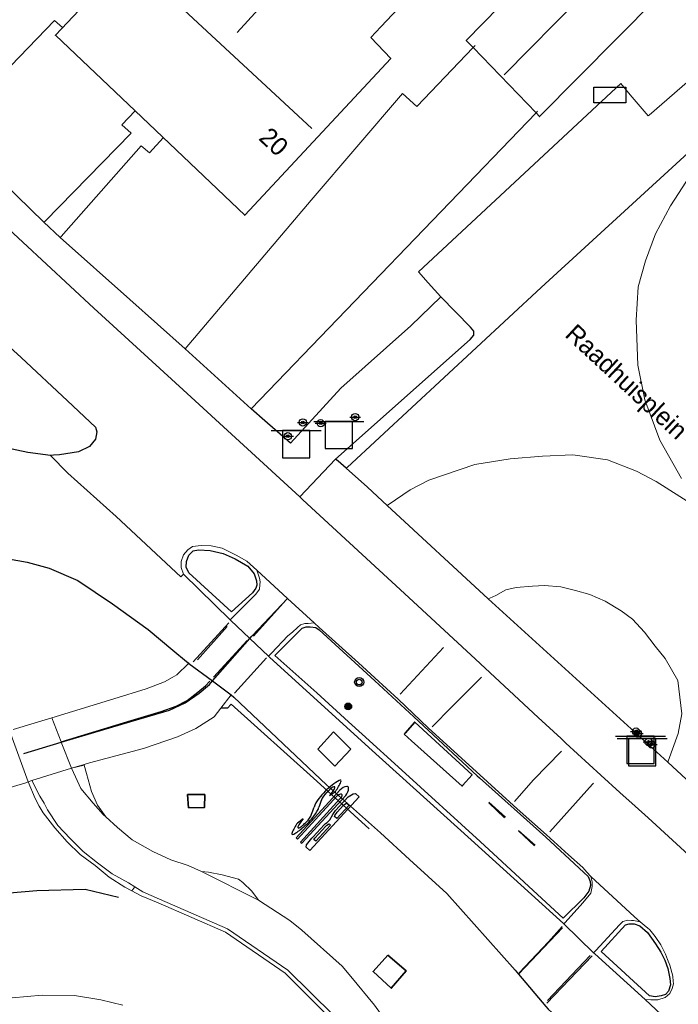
# Model space of a CAD drawing. Header units: metres. Extents: x 169249 to 194689, y 406250 to 412203.
# Tile 415 of 442: x 192808 to 192844, y 412041 to 412095. Entities that reach past the tile are written whole.
import ezdxf
from ezdxf.enums import TextEntityAlignment as Align

# ---------------------------------------------------------------- set-up
doc = ezdxf.new("R2010")
doc.units = ezdxf.units.M
doc.layers.get('0').update_dxf_attribs({"linetype": 'CONTINUOUS'})
for name, color, linetype in [('BGT_NLCS_N264$0$B-WE-IE-MEUBILAIR_WEGMEUBILAIR-S', 252, 'CONTINUOUS'), ('BGT_NLCS_N264$0$B-WE-KG-KADASTRAAL_NOK-G', 252, 'CONTINUOUS'), ('BGT_NLCS_N264$0$B-WE-OG-TOPOGRAFIE_WEG_RIJWEG-G', 252, 'CONTINUOUS'), ('BGT_NLCS_N264$0$B-WE-OG-TOPOGRAFIE_WEG_VOETPAD-G', 252, 'CONTINUOUS'), ('BGT_NLCS_N264$0$B-WE-VH-KANTOPSLUITING-G', 252, 'CONTINUOUS'), ('BGT_NLCS_N264$0$B-WE-VW-MARKERING-G', 252, 'CONTINUOUS'), ('BGT_NLCS_N264$0$B-WE-VW-VERKEERSTEKEN_DRAAGCONSTRUCTIE-S', 252, 'CONTINUOUS'), ('BGT_NLCS_N264$0$Label_Nummeraanduidingreeks', 252, 'CONTINUOUS'), ('BGT_NLCS_N264$0$Label_Openbareruimte', 252, 'CONTINUOUS')]:
    doc.layers.add(name, color=color, linetype=linetype)
for name, color, linetype, lineweight in [('BGT_NLCS_N264$0$B-WE-IE-TERREINAFSCHEIDING_KUNSTMATIG_HEKWERK-G', 252, 'BGT_NLCS_N264$0$IE-TERREINAFSCHEIDING-KUNSTMATIG', 18), ('BGT_NLCS_N264$0$B-WE-KW-VOEGOVERGANG-G', 252, 'CONTINUOUS', 18), ('BGT_NLCS_N264$0$B-WE-OG-BREUKLIJN-G', 252, 'CONTINUOUS', 18), ('BGT_NLCS_N264$0$B-WE-OG-TOPOGRAFIE_BEBOUWING-G', 252, 'CONTINUOUS', 35), ('BGT_NLCS_N264$0$B-WE-OG-TOPOGRAFIE_CULTUURSCHEIDING-G', 252, 'CONTINUOUS', 18), ('BGT_NLCS_N264$0$B-WE-OG-TOPOGRAFIE_WEG_BERM-GV', 252, 'CONTINUOUS', 18), ('BGT_NLCS_N264$0$B-WE-OG-TOPOGRAFIE_WEG_RIJWEG-GV', 252, 'CONTINUOUS', 18), ('BGT_NLCS_N264$0$B-WE-OG-TOPOGRAFIE_WEG_RIJWIELPAD-G', 252, 'CONTINUOUS', 18), ('BGT_NLCS_N264$0$B-WE-OG-TOPOGRAFIE_WEG_RIJWIELPAD-GV', 252, 'CONTINUOUS', 18), ('BGT_NLCS_N264$0$B-WE-OG-TOPOGRAFIE_WEG_VERHARD-G', 252, 'CONTINUOUS', 18), ('BGT_NLCS_N264$0$B-WE-VW-MARKERING_SYMBOOL-S', 252, 'CONTINUOUS', 25), ('BGT_NLCS_N264$0$B-WE-VW-VERKEERSTEKEN_BORD-S', 252, 'CONTINUOUS', 25), ('X-XX-AL-REFERENTIE-G', 7, 'CONTINUOUS', 18)]:
    doc.layers.add(name, color=color, linetype=linetype, lineweight=lineweight)
doc.styles.add('BGT_NLCS_N264$0$STANDARD', font='txt')
doc.linetypes.add('BGT_NLCS_N264$0$IE-TERREINAFSCHEIDING-KUNSTMATIG', pattern='A,4,[82,NLCS.SHX,S=0.75,R=90,X=0,Y=0],4,-2', length=10)

# ---------------------------------------------------------------- blocks, each defined once
blk = doc.blocks.new('BGT_NLCS_N264$0$SIE-WEG_AFVALBAK_TYPE_01')
for radius in [0.25, 0.156]:
    blk.add_circle((0, 0), radius)
blk = doc.blocks.new('BGT_NLCS_N264$0$SVW-VERKEERSTEKEN_BORD_ANWB-SO')
blk.add_line((-1.375, 0), (1.375, 0))
at = {"flags": 128}
blk.add_lwpolyline([(-0.75, 0), (-0.75, -1.5), (0.75, -1.5), (0.75, 0)], close=True, dxfattribs=at)
blk = doc.blocks.new('BGT_NLCS_N264$0$SKL-ET_OV_KAST_ALGEMEEN-SO')
for p, q in [((-0.912, 0.442), (0.838, 0.442)), ((-0.912, -0.433), (-0.912, 0.442)), ((0.838, 0.442), (0.838, -0.433)), ((0.838, -0.433), (-0.912, -0.433))]:
    blk.add_line(p, q)
blk = doc.blocks.new('BGT_NLCS_N264$0$B-SVW-MARKERING_SYMBOOL_BUS_4.0')
for p, q in [((0.631, 2.963), (0.717, 3.344)), ((0.431, 1.035), (0.345, 0.654))]:
    blk.add_line(p, q)
at = {"flags": 128}
for points in [[(-0.811, 0), (-0.811, 4), (-0.535, 4), (-0.461, 3.9), (-0.434, 3.422), (-0.43, 3.32), (-0.43, 2.419), (-0.446, 2.319), (-0.461, 2.219), (-0.481, 2.019), (-0.408, 1.684), (-0.361, 1.434), (-0.372, 0.4), (-0.394, 0.3), (-0.424, 0.2), (-0.461, 0.1), (-0.54, 0), (-0.54, 0), (-0.811, 0)], [(-0.564, 3.4), (-0.55, 3.31), (-0.55, 2.428), (-0.564, 2.337), (-0.579, 2.242), (-0.59, 2.2), (-0.711, 2.2), (-0.711, 3.4)], [(-0.546, 1.7), (-0.523, 1.649), (-0.483, 1.43), (-0.491, 0.899), (-0.509, 0.815), (-0.548, 0.718), (-0.553, 0.7), (-0.711, 0.7), (-0.711, 1.7)]]:
    blk.add_lwpolyline(points, close=True, dxfattribs=at)
blk.add_lwpolyline([(0.063, 0.028, 0.185168), (0.217, 0.429), (0.217, 4), (0.117, 4), (0.117, 0.766, -0.168784), (0.043, 0.553, -0.557375), (-0.043, 0.553, -0.168784), (-0.117, 0.766), (-0.117, 4), (-0.217, 4), (-0.217, 0.429, 0.185168), (-0.063, 0.028, 0.445624)], format="xyb", close=True, dxfattribs=at)
for centre, major_axis, start_param, end_param in [((0.995, 2.845), (0, 1.69), 0.873735, 1.285114), ((0.521, 3.801), (0, 0.199), -0.873735, 0.873735), ((0.043, 2.838), (0, 1.7), -1.26879, -0.873735), ((1.046, 2.808), (0, 1.819), 1.285114, 1.770782), ((0.604, 3.141), (0, 0.464), 0.764621, 1.367534), ((0.513, 3.369), (0, 0.148), -0.764621, 0.764621), ((0.307, 2.977), (0, 0.781), 4.694159, 5.405639), ((0.638, 2.882), (0, 0.588), 1.433455, 2.370542), ((2.116, 2.39), (0, 4.184), 1.367534, 1.433455), ((0.718, 2.647), (0, 1.011), 1.770782, 2.388154), ((7.665, 20.308), (0, 24.886), 2.370542, 2.39231), ((-7.546, -18.581), (0, 28.095), -0.774027, -0.753438), ((0.348, 1.357), (0, 0.998), -1.374966, -0.749282), ((0.452, 1.136), (0, 0.523), 4.51726, 5.509159), ((-0.007, 1.187), (0, 1.87), 4.3462, 4.908219), ((0.923, 1.035), (0, 1.446), 1.837486, 2.07033), ((-1.831, -0.042), (0, 5.555), -1.425321, -1.375668), ((0.611, 0.82), (0, 0.392), 1.716271, 2.434759), ((0.485, 0.82), (0, 0.392), 3.848426, 4.566914), ((2.927, -0.042), (0, 5.555), 1.375668, 1.425321), ((0.923, 1.035), (0, 1.446), 2.07033, 2.303175), ((0.541, 0.206), (0, 0.206), 2.303175, 3.980011), ((0.548, 0.642), (0, 0.158), 2.434759, 3.848426), ((0.158, 1.035), (0, 1.446), 3.980011, 4.3462)]:
    blk.add_ellipse(centre, major_axis=major_axis, ratio=0.415, start_param=start_param, end_param=end_param)
blk = doc.blocks.new('BGT_NLCS_N264$0$SIE-WEG_VERKEERSBORD_PAAL-SO')
blk.add_line((-0.3, 0), (0.3, 0))
for radius in [0.2, 0.0745]:
    blk.add_circle((0, 0), radius)
blk = doc.blocks.new('BGT_NLCS_N264$0$SIE-WEG_PAAL_ALGEMEEN_TYPE_01-SO')
h = blk.add_hatch(color=256)
edge = h.paths.add_edge_path()
edge.add_arc((0, 0), 0.188, 0, 360)
at = {"ltscale": 0.5}
blk.add_circle((0, 0), 0.188, dxfattribs=at)
blk = doc.blocks.new('BGT_NLCS_N264')
at = {"layer": 'BGT_NLCS_N264$0$B-WE-IE-TERREINAFSCHEIDING_KUNSTMATIG_HEKWERK-G'}
for p, q in [((192833.584, 412052.211, 13.333), (192834.503, 412051.385, 13.32)), ((192833.59, 412052.16, 13.326), (192834.449, 412051.341, 13.338)), ((192835.214, 412050.642, 13.319), (192836.13, 412049.839, 13.331)), ((192835.219, 412050.627, 13.329), (192836.089, 412049.797, 13.321))]:
    blk.add_line(p, q, dxfattribs=at)
at = {"layer": 'BGT_NLCS_N264$0$B-WE-KG-KADASTRAAL_NOK-G'}
for p, q in [((192819.755, 412094.497, 22.703), (192829.148, 412104.734, 22.529)), ((192834.419, 412092.166, 18.578), (192840.519, 412098.356, 18.551))]:
    blk.add_line(p, q, dxfattribs=at)
blk.add_polyline3d([(192813.945, 412098.446, 22.823), (192814.09, 412098.311, 22.823), (192823.87, 412089.219, 22.847)], dxfattribs=at)
at = {"layer": 'BGT_NLCS_N264$0$B-WE-KW-VOEGOVERGANG-G'}
blk.add_polyline3d([(192825.054, 412056.07, 13.247), (192824.182, 412055.124, 13.279), (192825.123, 412054.186, 13.268), (192826, 412055.116, 13.25), (192825.977, 412055.14, 13.25), (192825.809, 412055.309, 13.249), (192825.054, 412056.07, 13.247)], dxfattribs=at)
at = {"layer": 'BGT_NLCS_N264$0$B-WE-OG-BREUKLIJN-G'}
for p, q in [((192831.095, 412060.704, 13.057), (192828.713, 412058.132, 13.139)), ((192833.168, 412059.053, 13.128), (192833.182, 412059.067, 13.128)), ((192837.555, 412054.987, 13.146), (192837.576, 412055.009, 13.145))]:
    blk.add_line(p, q, dxfattribs=at)
for points in [[(192830.481, 412056.35, 13.224), (192831.561, 412057.436, 13.186), (192833.168, 412059.053, 13.128)], [(192834.996, 412052.246, 13.221), (192836.045, 412053.426, 13.212), (192837.555, 412054.987, 13.146)], [(192836.946, 412050.581, 13.139), (192839.286, 412053.191, 13.049), (192839.331, 412053.241, 13.047)]]:
    blk.add_polyline3d(points, dxfattribs=at)
at = {"layer": 'BGT_NLCS_N264$0$B-WE-OG-TOPOGRAFIE_BEBOUWING-G'}
blk.add_line((192836.181, 412090.075, 16.223), (192832.721, 412093.661, 16.218), dxfattribs=at)
for points in [[(192814.15, 412090.182, 18.35), (192809.771, 412094.344, 18.329), (192817.89, 412102.941, 18.329), (192818.034, 412103.072, 16.604), (192819.611, 412104.351, 16.691), (192820.349, 412103.512, 17.447), (192826.929, 412110.395, 17.444), (192831.057, 412106.401, 17.472), (192834.847, 412102.734, 17.497), (192835, 412102.586, 17.498), (192827.661, 412094.809, 17.444), (192827.101, 412094.222, 18.311)], [(192832.721, 412093.661, 16.218), (192832.348, 412094.047, 16.217), (192838.714, 412100.573, 16.028), (192842.779, 412096.355, 16.292)], [(192842.779, 412096.355, 16.292), (192836.374, 412089.875, 16.223), (192836.181, 412090.075, 16.223)], [(192827.101, 412094.222, 18.311), (192828.196, 412093.069, 18.353), (192820.179, 412084.45, 18.38), (192814.15, 412090.182, 18.35)], [(192828.933, 412055.937, 13.006), (192829.331, 412055.581, 13.006), (192832.117, 412053.088, 13.006), (192832.138, 412053.112, 13.015), (192832.664, 412053.71, 13.231), (192829.518, 412056.606, 13.198), (192828.98, 412055.991, 13.021), (192828.936, 412055.941, 13.007), (192828.933, 412055.937, 13.006)], [(192817.083, 412051.901, 16.298), (192817.036, 412052.618, 16.301), (192817.976, 412052.618, 16.25), (192817.967, 412051.913, 16.307), (192817.083, 412051.901, 16.298)], [(192828.03, 412043.807, 16.167), (192829.052, 412042.933, 16.173), (192828.222, 412041.977, 16.179), (192827.228, 412042.902, 16.172), (192828.03, 412043.807, 16.167)]]:
    blk.add_polyline3d(points, dxfattribs=at)
at = {"layer": 'BGT_NLCS_N264$0$B-WE-OG-TOPOGRAFIE_CULTUURSCHEIDING-G'}
blk.add_line((192811.345, 412054.282, 13.425), (192811.355, 412054.244, 13.43), dxfattribs=at)
for points in [[(192811.355, 412054.244, 13.43), (192811.481, 412053.781, 13.495), (192811.747, 412052.793, 13.544), (192812.081, 412052.048, 13.58), (192812.542, 412051.392, 13.608)], [(192817.796, 412048.392, 13.662), (192818.175, 412048.358, 13.661), (192818.94, 412048.218, 13.673), (192819.826, 412047.981, 13.662), (192820.067, 412047.793, 13.661), (192820.571, 412047.317, 13.66), (192820.935, 412046.822, 13.659)]]:
    blk.add_polyline3d(points, dxfattribs=at)
at = {"layer": 'BGT_NLCS_N264$0$B-WE-OG-TOPOGRAFIE_WEG_BERM-GV'}
for p, q in [((192820.935, 412046.822, 13.659), (192817.796, 412048.392, 13.662)), ((192813.98, 412047.326, 13.625), (192814.137, 412047.553, 13.747))]:
    blk.add_line(p, q, dxfattribs=at)
for points in [[(192812.542, 412051.392, 13.608), (192812.392, 412051.53, 13.691), (192811.846, 412052.15, 13.64), (192811.178, 412052.964, 13.637), (192810.677, 412054.035, 13.562), (192810.661, 412054.07, 13.445)], [(192814.137, 412047.553, 13.747), (192813.79, 412047.77, 13.755), (192812.885, 412048.269, 13.734), (192812.082, 412048.875, 13.7), (192811.306, 412049.494, 13.706), (192810.586, 412050.2, 13.689), (192809.91, 412050.916, 13.664), (192809.334, 412051.782, 13.676), (192809.149, 412052.15, 13.663), (192808.915, 412052.53, 13.653), (192808.483, 412053.395, 13.507)], [(192817.796, 412048.392, 13.662), (192817.063, 412048.717, 13.757), (192816.115, 412049.03, 13.751), (192815.133, 412049.494, 13.743), (192813.988, 412050.141, 13.724), (192813.183, 412050.805, 13.706), (192812.542, 412051.392, 13.608)], [(192814.137, 412047.553, 13.747), (192814.571, 412047.283, 13.736), (192815.493, 412046.869, 13.734), (192819.219, 412045.245, 13.715), (192822.549, 412042.97, 13.737), (192825.053, 412040.493, 13.739), (192827.244, 412037.112, 13.705), (192828.818, 412033.396, 13.73), (192829.196, 412032.488, 13.71), (192829.646, 412031.6, 13.703)], [(192829.394, 412037.849, 13.558), (192828.345, 412039.606, 13.697), (192827.312, 412041.051, 13.712), (192826.005, 412042.623, 13.736), (192825.53, 412043.189, 13.733), (192823.313, 412045.179, 13.733), (192822.653, 412045.705, 13.748), (192820.935, 412046.822, 13.659)]]:
    blk.add_polyline3d(points, dxfattribs=at)
at = {"layer": 'BGT_NLCS_N264$0$B-WE-OG-TOPOGRAFIE_WEG_RIJWEG-G'}
blk.add_line((192818.401, 412058.868, 13.236), (192819.421, 412058.107, 13.23), dxfattribs=at)
for points in [[(192791.858, 412098.28, 13.12), (192798.612, 412091.755, 13.081), (192805.369, 412085.392, 13.061), (192811.892, 412079.348, 13.056), (192816.801, 412074.862, 13.003), (192823.207, 412068.972, 13.026)], [(192811.973, 412072.81, 13.138), (192810.43, 412074.247, 13.161), (192807.888, 412076.633, 13.172), (192807.885, 412076.636, 13.172), (192804.212, 412079.968, 13.159), (192799.87, 412084.143, 13.167), (192795.797, 412088.037, 13.178), (192788.622, 412094.816, 13.256)], [(192809.504, 412071.26, 13.241), (192808.26, 412071.423, 13.266), (192806.43, 412071.795, 13.299), (192804.226, 412072.376, 13.357), (192802.986, 412072.97, 13.394), (192801.422, 412073.908, 13.424), (192799.966, 412074.893, 13.426), (192798.701, 412076.128, 13.448), (192797.56, 412077.56, 13.451), (192795.983, 412080.029, 13.455), (192794.312, 412082.647, 13.459), (192791.143, 412087.143, 13.457), (192789.262, 412089.442, 13.454)], [(192811.973, 412072.81, 13.138), (192812.052, 412072.548, 13.145), (192811.976, 412072.158, 13.148), (192811.653, 412071.755, 13.176), (192811.035, 412071.458, 13.195), (192810.003, 412071.29, 13.206), (192809.669, 412071.27, 13.229), (192809.504, 412071.26, 13.241)], [(192823.207, 412068.972, 13.026), (192823.369, 412068.823, 13.025), (192829.189, 412063.45, 12.986), (192832.857, 412060.056, 13.097), (192836.294, 412056.864, 13.1), (192837.554, 412055.694, 13.101), (192837.817, 412055.454, 13.096), (192839.743, 412053.697, 13.063), (192840.788, 412052.743, 13.045), (192841.63, 412051.976, 13.031), (192842.332, 412051.335, 13.019), (192849.248, 412045.003, 13.047), (192855.143, 412039.623, 13.047), (192860.666, 412034.573, 13.038), (192868.888, 412027.034, 13.037), (192869.779, 412026.186, 13.047), (192870.045, 412025.934, 13.05), (192876.914, 412019.631, 13.089), (192883.787, 412013.351, 13.076), (192889.914, 412007.863, 13.097), (192891.052, 412006.865, 13.096), (192895.801, 412002.698, 13.094), (192901.552, 411997.701, 13.128), (192904.059, 411995.613, 13.111)], [(192805.696, 412065.696, 13.371), (192806.876, 412065.62, 13.333), (192808.23, 412065.382, 13.325), (192809.428, 412065.053, 13.312), (192811.006, 412064.379, 13.287), (192812.902, 412063.107, 13.271), (192814.87, 412061.687, 13.262), (192816.226, 412060.563, 13.251), (192816.975, 412059.942, 13.245), (192817.098, 412059.84, 13.244)], [(192817.098, 412059.84, 13.244), (192817.11, 412059.831, 13.244), (192818.401, 412058.868, 13.236)], [(192819.421, 412058.107, 13.23), (192819.572, 412057.965, 13.231), (192824.673, 412053.154, 13.255), (192827.633, 412050.527, 13.251), (192829.236, 412049.052, 13.256), (192831.28, 412047.19, 13.258), (192835.028, 412042.969, 13.251), (192835.221, 412042.751, 13.251), (192836.713, 412040.976, 13.245), (192836.719, 412040.969, 13.245), (192836.838, 412040.827, 13.245), (192837.045, 412040.648, 13.248), (192837.752, 412040.036, 13.259), (192839.129, 412038.341, 13.274), (192840.164, 412036.939, 13.287), (192841.332, 412035.228, 13.307), (192842.222, 412033.358, 13.335), (192842.241, 412033.318, 13.336), (192843.075, 412030.88, 13.351), (192843.724, 412027.925, 13.391), (192843.859, 412026.985, 13.399), (192843.837, 412026.227, 13.399)]]:
    blk.add_polyline3d(points, dxfattribs=at)
at = {"layer": 'BGT_NLCS_N264$0$B-WE-OG-TOPOGRAFIE_WEG_RIJWEG-GV'}
for points in [[(192813.98, 412047.326, 13.625), (192813.587, 412047.532, 13.624), (192812.733, 412048.081, 13.601), (192811.954, 412048.716, 13.583), (192811.131, 412049.334, 13.56), (192810.41, 412050.024, 13.547), (192809.736, 412050.799, 13.548), (192809.107, 412051.611, 13.533), (192808.886, 412051.983, 13.522), (192808.659, 412052.411, 13.526), (192808.281, 412053.318, 13.536)], [(192829.464, 412031.475, 13.58), (192828.997, 412032.387, 13.596), (192828.626, 412033.298, 13.607), (192827.075, 412037.01, 13.616), (192824.852, 412040.354, 13.615), (192822.405, 412042.804, 13.622), (192819.112, 412045.063, 13.607), (192815.423, 412046.671, 13.625), (192814.485, 412047.059, 13.626), (192813.98, 412047.326, 13.625)], [(192804.446, 412040.715, 13.625), (192805.871, 412041.167, 13.637), (192807.405, 412041.455, 13.634), (192809.05, 412041.606, 13.634), (192810.825, 412041.579, 13.615), (192812.272, 412041.335, 13.627), (192813.485, 412041.055, 13.611)]]:
    blk.add_polyline3d(points, dxfattribs=at)
at = {"layer": 'BGT_NLCS_N264$0$B-WE-OG-TOPOGRAFIE_WEG_RIJWIELPAD-G'}
for p, q in [((192819.421, 412058.107, 13.23), (192818.861, 412057.36, 13.258)), ((192811.345, 412054.282, 13.425), (192810.661, 412054.07, 13.445))]:
    blk.add_line(p, q, dxfattribs=at)
for points in [[(192820.842, 412064.948, 13.168), (192820.988, 412064.514, 13.167), (192821.018, 412064.308, 13.167), (192821.012, 412064.153, 13.17), (192820.994, 412063.915, 13.181), (192820.778, 412063.631, 13.193), (192819.834, 412062.674, 13.218), (192819.507, 412062.342, 13.227), (192819.382, 412062.215, 13.23)], [(192821.482, 412060.222, 13.216), (192821.637, 412060.385, 13.213), (192822.545, 412061.342, 13.192), (192822.79, 412061.553, 13.188), (192823.081, 412061.803, 13.184), (192823.241, 412061.941, 13.181), (192823.479, 412062.013, 13.158), (192823.668, 412062.029, 13.158), (192823.994, 412062.049, 13.144)], [(192817.098, 412059.84, 13.244), (192817.09, 412059.832, 13.244), (192816.447, 412059.209, 13.259), (192816.179, 412059.05, 13.267), (192815.774, 412058.811, 13.278), (192814.768, 412058.427, 13.296), (192812.98, 412057.873, 13.315), (192809.581, 412056.842, 13.411)], [(192818.861, 412057.36, 13.258), (192818.504, 412056.884, 13.276), (192817.484, 412056.25, 13.305), (192816.477, 412055.785, 13.33), (192814.613, 412055.15, 13.367), (192811.645, 412054.374, 13.417), (192811.345, 412054.282, 13.425)], [(192837.711, 412045.513, 13.208), (192837.782, 412045.592, 13.207), (192838.75, 412046.669, 13.193), (192839.186, 412047.209, 13.179), (192839.265, 412047.565, 13.177), (192839.259, 412047.694, 13.172), (192839.255, 412047.786, 13.169), (192839.254, 412047.821, 13.168), (192839.19, 412048.112, 13.144)], [(192841.903, 412045.631, 13.156), (192841.525, 412045.695, 13.148), (192841.493, 412045.7, 13.147), (192841.427, 412045.711, 13.146), (192841.226, 412045.712, 13.145), (192840.94, 412045.647, 13.147), (192840.773, 412045.473, 13.147), (192839.459, 412044.055, 13.219), (192839.343, 412043.93, 13.225)]]:
    blk.add_polyline3d(points, dxfattribs=at)
at = {"layer": 'BGT_NLCS_N264$0$B-WE-OG-TOPOGRAFIE_WEG_RIJWIELPAD-GV'}
for p, q in [((192809.581, 412056.842, 13.411), (192807.456, 412056.197, 13.472)), ((192810.086, 412055.525, 13.452), (192809.581, 412056.842, 13.411)), ((192808.281, 412053.318, 13.536), (192807.245, 412056.133, 13.503)), ((192810.098, 412055.494, 13.452), (192810.086, 412055.525, 13.452)), ((192810.661, 412054.07, 13.445), (192810.098, 412055.494, 13.452)), ((192810.661, 412054.07, 13.445), (192811.355, 412054.244, 11.853)), ((192808.483, 412053.395, 13.507), (192810.661, 412054.07, 13.445)), ((192808.281, 412053.318, 13.536), (192808.483, 412053.395, 13.507))]:
    blk.add_line(p, q, dxfattribs=at)
blk.add_polyline3d([(192803.519, 412051.884, 13.564), (192808.139, 412053.261, 13.521), (192808.281, 412053.318, 13.536)], dxfattribs=at)
at = {"layer": 'BGT_NLCS_N264$0$B-WE-OG-TOPOGRAFIE_WEG_VERHARD-G'}
for p, q in [((192814.15, 412090.182, 13.325), (192814.15, 412090.182, 13.325)), ((192836.181, 412090.075, 13.249), (192820.537, 412073.809, 13.118)), ((192836.266, 412090.163, 13.25), (192836.181, 412090.075, 13.249)), ((192825.169, 412071.055, 13.038), (192823.207, 412068.972, 13.026)), ((192816.816, 412064.732, 13.233), (192819.382, 412062.215, 13.23)), ((192822.522, 412063.403, 13.155), (192820.842, 412064.948, 13.168)), ((192823.994, 412062.049, 13.144), (192822.522, 412063.403, 13.155)), ((192820.455, 412061.196, 13.223), (192821.482, 412060.222, 13.216)), ((192837.711, 412045.513, 13.208), (192839.343, 412043.93, 13.225))]:
    blk.add_line(p, q, dxfattribs=at)
for points in [[(192803.938, 412089.158, 13.283), (192809.721, 412095.151, 13.337), (192810.166, 412094.763, 13.339)], [(192830.954, 412079.97, 13.334), (192830.256, 412080.739, 13.349), (192829.714, 412081.337, 13.361), (192840.835, 412091.686, 13.355), (192841.356, 412091.075, 13.362), (192842.348, 412089.91, 13.376), (192842.388, 412089.945, 13.376), (192846.721, 412093.703, 13.379), (192846.764, 412093.663, 13.378), (192848.6, 412091.978, 13.328), (192848.708, 412091.879, 13.325), (192848.988, 412091.602, 13.334), (192852.012, 412088.762, 13.397), (192853.43, 412090.293, 13.397), (192855.608, 412092.646, 13.397)], [(192832.721, 412093.661, 13.242), (192832.768, 412093.711, 13.242), (192832.841, 412093.787, 13.241)], [(192816.905, 412077.106, 13.25), (192823.823, 412085.288, 13.28), (192828.839, 412091.14, 13.289), (192829.633, 412090.432, 13.28), (192832.721, 412093.661, 13.242)], [(192809.136, 412084.069, 13.312), (192809.183, 412084.116, 13.311), (192813.932, 412088.961, 13.255), (192813.424, 412089.414, 13.331), (192814.15, 412090.182, 13.325)], [(192825.754, 412070.557, 13.02), (192825.8, 412070.6, 13.021), (192836.453, 412080.473, 13.142), (192846.49, 412089.679, 13.268)], [(192844.646, 412086.632, 13.271), (192843.562, 412084.965, 13.274), (192842.741, 412083.429, 13.268), (192842.187, 412081.94, 13.253), (192841.782, 412080.524, 13.256), (192841.679, 412078.679, 13.247), (192841.768, 412076.209, 13.247), (192842.159, 412074.302, 13.259), (192842.978, 412072.096, 13.238), (192844.163, 412069.993, 13.229)], [(192844.828, 412068.522, 13.256), (192842.773, 412069.824, 13.25), (192841.692, 412070.385, 13.208), (192840.108, 412071.016, 13.199), (192838.197, 412071.294, 13.178), (192836.535, 412071.219, 13.163), (192834.758, 412071.076, 13.151), (192832.808, 412070.759, 13.154), (192830.282, 412069.898, 13.142), (192829.26, 412069.365, 13.136), (192828.052, 412068.538, 13.016), (192828.008, 412068.508, 13.012)], [(192815.695, 412088.712, 13.315), (192814.942, 412087.88, 13.295), (192814.483, 412088.274, 13.304), (192810.083, 412083.289, 13.319), (192810.033, 412083.232, 13.319)], [(192816.816, 412064.732, 13.233), (192816.668, 412064.584, 13.24), (192813.104, 412067.896, 13.208), (192810.46, 412070.275, 13.22), (192809.504, 412071.26, 13.241)], [(192820.842, 412064.948, 13.168), (192820.285, 412065.437, 13.188), (192819.712, 412065.784, 13.19), (192818.931, 412066.156, 13.183), (192818.33, 412066.28, 13.177), (192817.79, 412066.298, 13.183), (192817.311, 412066.257, 13.194), (192817.046, 412066.073, 13.2), (192816.802, 412065.801, 13.22), (192816.679, 412065.429, 13.233), (192816.679, 412065.335, 13.233), (192816.68, 412065.09, 13.232), (192816.816, 412064.732, 13.233)], [(192843.421, 412054.4, 13.163), (192843.438, 412054.448, 13.162), (192843.987, 412055.98, 13.142), (192844.188, 412057.049, 13.13), (192843.962, 412058.885, 13.109), (192843.273, 412060.105, 13.136), (192842.729, 412060.776, 13.148), (192842.137, 412061.552, 13.16), (192841.486, 412062.259, 13.169), (192840.857, 412062.712, 13.163), (192839.985, 412063.249, 13.16), (192839.14, 412063.608, 13.163), (192838.349, 412063.839, 13.163), (192837.537, 412064.038, 13.163), (192836.638, 412064.11, 13.16), (192835.993, 412064.073, 13.139), (192835.08, 412064.002, 13.136), (192834.525, 412063.865, 13.133), (192833.978, 412063.555, 13.133), (192833.642, 412063.419, 13.193), (192833.556, 412063.384, 13.208)], [(192819.382, 412062.215, 13.23), (192819.4, 412062.198, 13.23), (192820.455, 412061.196, 13.223)], [(192839.19, 412048.112, 13.144), (192838.97, 412048.361, 13.148), (192838.753, 412048.606, 13.151), (192838.753, 412048.606, 13.151), (192838.753, 412048.606, 13.151), (192837.966, 412049.307, 13.163), (192836.745, 412050.415, 13.151), (192835.148, 412051.833, 13.233), (192830.255, 412056.287, 13.217), (192828.597, 412057.865, 13.165), (192827.317, 412059.042, 13.134), (192826.417, 412059.852, 13.15), (192824.272, 412061.797, 13.145), (192823.994, 412062.049, 13.144)], [(192821.482, 412060.222, 13.216), (192821.544, 412060.165, 13.216), (192826.991, 412055.207, 13.203), (192832.614, 412050.134, 13.207), (192837.679, 412045.542, 13.208), (192837.711, 412045.513, 13.208)], [(192841.903, 412045.631, 13.156), (192841.593, 412045.902, 13.155), (192839.19, 412048.112, 13.144)], [(192842.181, 412041.361, 13.204), (192842.479, 412041.342, 13.199), (192842.514, 412041.34, 13.198), (192842.87, 412041.352, 13.2), (192843.276, 412041.463, 13.194), (192843.521, 412041.699, 13.205), (192843.66, 412041.96, 13.19), (192843.725, 412042.215, 13.185), (192843.714, 412042.37, 13.183), (192843.695, 412042.624, 13.178), (192843.693, 412042.653, 13.178), (192843.537, 412043.249, 13.173), (192843.41, 412043.556, 13.172), (192843.285, 412043.859, 13.172), (192843.072, 412044.286, 13.173), (192843.036, 412044.357, 13.173), (192842.715, 412044.828, 13.165), (192842.431, 412045.189, 13.162), (192842.294, 412045.304, 13.16), (192842.231, 412045.356, 13.16), (192841.903, 412045.631, 13.156)], [(192839.343, 412043.93, 13.225), (192839.414, 412043.866, 13.224), (192842.181, 412041.361, 13.204)]]:
    blk.add_polyline3d(points, dxfattribs=at)
at = {"layer": 'BGT_NLCS_N264$0$B-WE-OG-TOPOGRAFIE_WEG_VOETPAD-G'}
for p, q in [((192810.033, 412083.232, 13.319), (192809.136, 412084.069, 13.312)), ((192820.537, 412073.809, 13.118), (192816.905, 412077.106, 13.25)), ((192833.556, 412063.384, 13.208), (192828.008, 412068.508, 13.012)), ((192843.421, 412054.4, 13.163), (192833.556, 412063.384, 13.208))]:
    blk.add_line(p, q, dxfattribs=at)
for points in [[(192809.136, 412084.069, 13.312), (192807.648, 412085.526, 13.304), (192803.938, 412089.158, 13.283)], [(192816.905, 412077.106, 13.25), (192813.864, 412079.817, 13.281), (192810.033, 412083.232, 13.319)], [(192830.954, 412079.97, 13.334), (192829.308, 412078.385, 13.301), (192825.462, 412074.955, 13.238), (192822.685, 412071.931, 13.107), (192821.287, 412073.153, 13.114), (192820.537, 412073.809, 13.118)], [(192825.169, 412071.055, 13.038), (192832.555, 412077.616, 13.25), (192832.759, 412077.861, 13.256), (192832.753, 412078.087, 13.256), (192832.585, 412078.297, 13.259), (192830.954, 412079.97, 13.334)], [(192825.754, 412070.557, 13.02), (192825.306, 412070.938, 13.034), (192825.169, 412071.055, 13.038)], [(192828.008, 412068.508, 13.012), (192826.919, 412069.506, 13.026), (192825.754, 412070.557, 13.02)], [(192849.538, 412048.859, 13.251), (192849.465, 412048.802, 13.244), (192843.421, 412054.4, 13.163)]]:
    blk.add_polyline3d(points, dxfattribs=at)
at = {"layer": 'BGT_NLCS_N264$0$B-WE-VH-KANTOPSLUITING-G'}
for points in [[(192817.347, 412066.01, 13.339), (192817.639, 412066.071, 13.335), (192818.273, 412066.035, 13.323), (192818.997, 412065.865, 13.315), (192819.649, 412065.581, 13.297), (192820.34, 412065.171, 13.296), (192820.7, 412064.746, 13.3), (192820.812, 412064.367, 13.307), (192820.832, 412064.132, 13.307), (192820.789, 412063.962, 13.307), (192820.604, 412063.708, 13.307), (192819.452, 412062.664, 13.336), (192817.102, 412064.797, 13.345), (192816.955, 412065.115, 13.353), (192816.975, 412065.42, 13.355), (192817.103, 412065.768, 13.355), (192817.347, 412066.01, 13.339)], [(192825.876, 412056.627, 13.381), (192824.129, 412058.219, 13.376), (192821.828, 412060.258, 13.336), (192823.335, 412061.758, 13.288), (192823.543, 412061.833, 13.265), (192823.761, 412061.836, 13.256), (192824.079, 412061.801, 13.254), (192824.269, 412061.667, 13.254), (192827.327, 412058.873, 13.241), (192829.46, 412056.889, 13.242), (192832.946, 412053.647, 13.243), (192833.068, 412053.533, 13.243), (192836.714, 412050.284, 13.243), (192838.814, 412048.346, 13.244), (192839.044, 412048.124, 13.245), (192839.154, 412047.847, 13.245), (192839.166, 412047.629, 13.245), (192839.082, 412047.307, 13.245), (192838.798, 412046.953, 13.264), (192837.676, 412045.822, 13.309), (192836.729, 412046.697, 13.32), (192833.113, 412050.04, 13.364), (192828.805, 412053.959, 13.39), (192826.634, 412055.937, 13.383), (192825.876, 412056.627, 13.381)], [(192827.012, 412050.738, 13.383), (192824.738, 412052.806, 13.405), (192823.948, 412053.524, 13.412), (192819.423, 412057.586, 13.402), (192819.232, 412057.368, 13.376), (192819.028, 412057.364, 13.311), (192818.861, 412057.36, 13.258)], [(192842.304, 412045.039, 13.298), (192842.75, 412044.422, 13.298), (192843.037, 412043.967, 13.303), (192843.263, 412043.524, 13.308), (192843.422, 412043.062, 13.311), (192843.535, 412042.508, 13.313), (192843.56, 412042.17, 13.315), (192843.462, 412041.818, 13.316), (192843.287, 412041.64, 13.317), (192843.059, 412041.563, 13.317), (192842.732, 412041.503, 13.318), (192842.404, 412041.563, 13.318), (192839.759, 412043.994, 13.334), (192841.093, 412045.458, 13.283), (192841.297, 412045.523, 13.271), (192841.57, 412045.524, 13.269), (192841.882, 412045.408, 13.273), (192842.304, 412045.039, 13.298)]]:
    blk.add_polyline3d(points, dxfattribs=at)
at = {"layer": 'BGT_NLCS_N264$0$B-WE-VW-MARKERING-G'}
for p, q in [((192822.522, 412063.403, 13.195), (192822.527, 412063.408, 13.195)), ((192820.647, 412061.33, 13.218), (192822.459, 412063.323, 13.167)), ((192817.34, 412059.911, 13.263), (192819.306, 412062.055, 13.229)), ((192818.401, 412058.868, 13.324), (192820.455, 412061.196, 13.247)), ((192820.307, 412061.095, 13.221), (192818.462, 412059.081, 13.279)), ((192819.974, 412058.597, 13.241), (192821.375, 412060.137, 13.22)), ((192819.629, 412058.218, 13.246), (192819.974, 412058.597, 13.241)), ((192808.044, 412054.876, 13.529), (192810.098, 412055.494, 13.505)), ((192839.255, 412043.768, 13.232), (192836.779, 412041.154, 13.271))]:
    blk.add_line(p, q, dxfattribs=at)
at = {"layer": 'BGT_NLCS_N264$0$B-WE-VW-MARKERING-G', "linetype": 'Continuous'}
for p, q in [((192817.584, 412060.031, 13.321), (192819.215, 412061.853, 13.27)), ((192819.619, 412058.185, 13.309), (192819.974, 412058.597, 10.312)), ((192835.234, 412042.767, 13.335), (192837.642, 412045.298, 13.268)), ((192839.155, 412043.771, 13.263), (192836.816, 412041.309, 13.331))]:
    blk.add_line(p, q, dxfattribs=at)
at = {"layer": 'BGT_NLCS_N264$0$B-WE-VW-MARKERING-G'}
for points in [[(192820.455, 412061.196, 13.247), (192820.569, 412061.325, 13.243), (192820.59, 412061.347, 13.242), (192822.522, 412063.403, 13.195)], [(192810.086, 412055.525, 13.452), (192811.175, 412055.849, 13.428), (192813.927, 412056.694, 13.394), (192815.591, 412057.178, 13.363), (192816.406, 412057.475, 13.351), (192817.016, 412057.793, 13.326), (192817.606, 412058.249, 13.304), (192818.018, 412058.59, 13.293), (192818.262, 412058.856, 13.292)], [(192810.098, 412055.494, 13.505), (192813.916, 412056.641, 13.459), (192816.036, 412057.26, 13.413), (192816.895, 412057.663, 13.386), (192817.675, 412058.19, 13.348), (192818.23, 412058.675, 13.33), (192818.401, 412058.868, 13.324)], [(192835.259, 412042.826, 13.272), (192836.866, 412044.535, 13.251), (192837.622, 412045.366, 13.218)], [(192849.586, 412034.515, 13.222), (192848.969, 412035.073, 13.222), (192846.604, 412037.212, 13.223), (192842.181, 412041.361, 13.204)]]:
    blk.add_polyline3d(points, dxfattribs=at)
at = {"layer": 'BGT_NLCS_N264$0$B-WE-VW-MARKERING-G', "linetype": 'Continuous'}
blk.add_polyline3d([(192806.364, 412047.142, 13.627), (192808.748, 412047.356, 13.606), (192811.401, 412047.426, 13.608), (192813.248, 412046.978, 13.644)], dxfattribs=at)
at = {"layer": 'BGT_NLCS_N264$0$B-WE-IE-MEUBILAIR_WEGMEUBILAIR-S', "color": 7}
for name, p in [('BGT_NLCS_N264$0$SKL-ET_OV_KAST_ALGEMEEN-SO', (192840.271, 412091.054, 13.328)), ('BGT_NLCS_N264$0$SIE-WEG_AFVALBAK_TYPE_01', (192826.464, 412058.801, 13.322)), ('BGT_NLCS_N264$0$SIE-WEG_PAAL_ALGEMEEN_TYPE_01-SO', (192825.86, 412057.463, 13.411))]:
    blk.add_blockref(name, p, dxfattribs=at)
at = {"layer": 'BGT_NLCS_N264$0$B-WE-VW-MARKERING_SYMBOOL-S', "color": 7, "rotation": 137.5643817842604}
blk.add_blockref('BGT_NLCS_N264$0$B-SVW-MARKERING_SYMBOOL_BUS_4.0', (192825.854, 412053.042, 13.293), dxfattribs=at)
at = {"layer": 'BGT_NLCS_N264$0$B-WE-VW-VERKEERSTEKEN_BORD-S', "color": 7}
for p in [(192822.993, 412072.623, 13.166), (192825.352, 412073.128, 13.246), (192841.925, 412055.824, 13.195), (192842.017, 412055.702, 13.073)]:
    blk.add_blockref('BGT_NLCS_N264$0$SVW-VERKEERSTEKEN_BORD_ANWB-SO', p, dxfattribs=at)
at = {"layer": 'BGT_NLCS_N264$0$B-WE-VW-VERKEERSTEKEN_DRAAGCONSTRUCTIE-S', "color": 7}
for p in [(192823.368, 412073.071, 13.182), (192824.349, 412073.024, 13.087), (192826.241, 412073.363, 13.183), (192822.545, 412072.309, 13.197), (192841.675, 412056.082, 13.053), (192841.774, 412055.983, 12.853), (192842.364, 412055.511, 13.047), (192842.528, 412055.38, 13.043)]:
    blk.add_blockref('BGT_NLCS_N264$0$SIE-WEG_VERKEERSBORD_PAAL-SO', p, dxfattribs=at)
at = {"layer": 'BGT_NLCS_N264$0$Label_Nummeraanduidingreeks', "color": 7, "lineweight": 18, "style": 'BGT_NLCS_N264$0$STANDARD'}
blk.add_text('20', height=1, rotation=-43, dxfattribs=at).set_placement((192821.777, 412088.494), align=Align.MIDDLE)
at = {"layer": 'BGT_NLCS_N264$0$Label_Openbareruimte', "color": 252, "lineweight": 18, "style": 'BGT_NLCS_N264$0$STANDARD'}
blk.add_text('Raadhuisplein', height=1, rotation=-42.8939, dxfattribs=at).set_placement((192841.075, 412075.216), align=Align.MIDDLE)

msp = doc.modelspace()

# ---------------------------------------------------------------- block references
at = {"layer": 'X-XX-AL-REFERENTIE-G'}
msp.add_blockref('BGT_NLCS_N264', (0, 0), dxfattribs=at)

doc.saveas('drawing.dxf')
